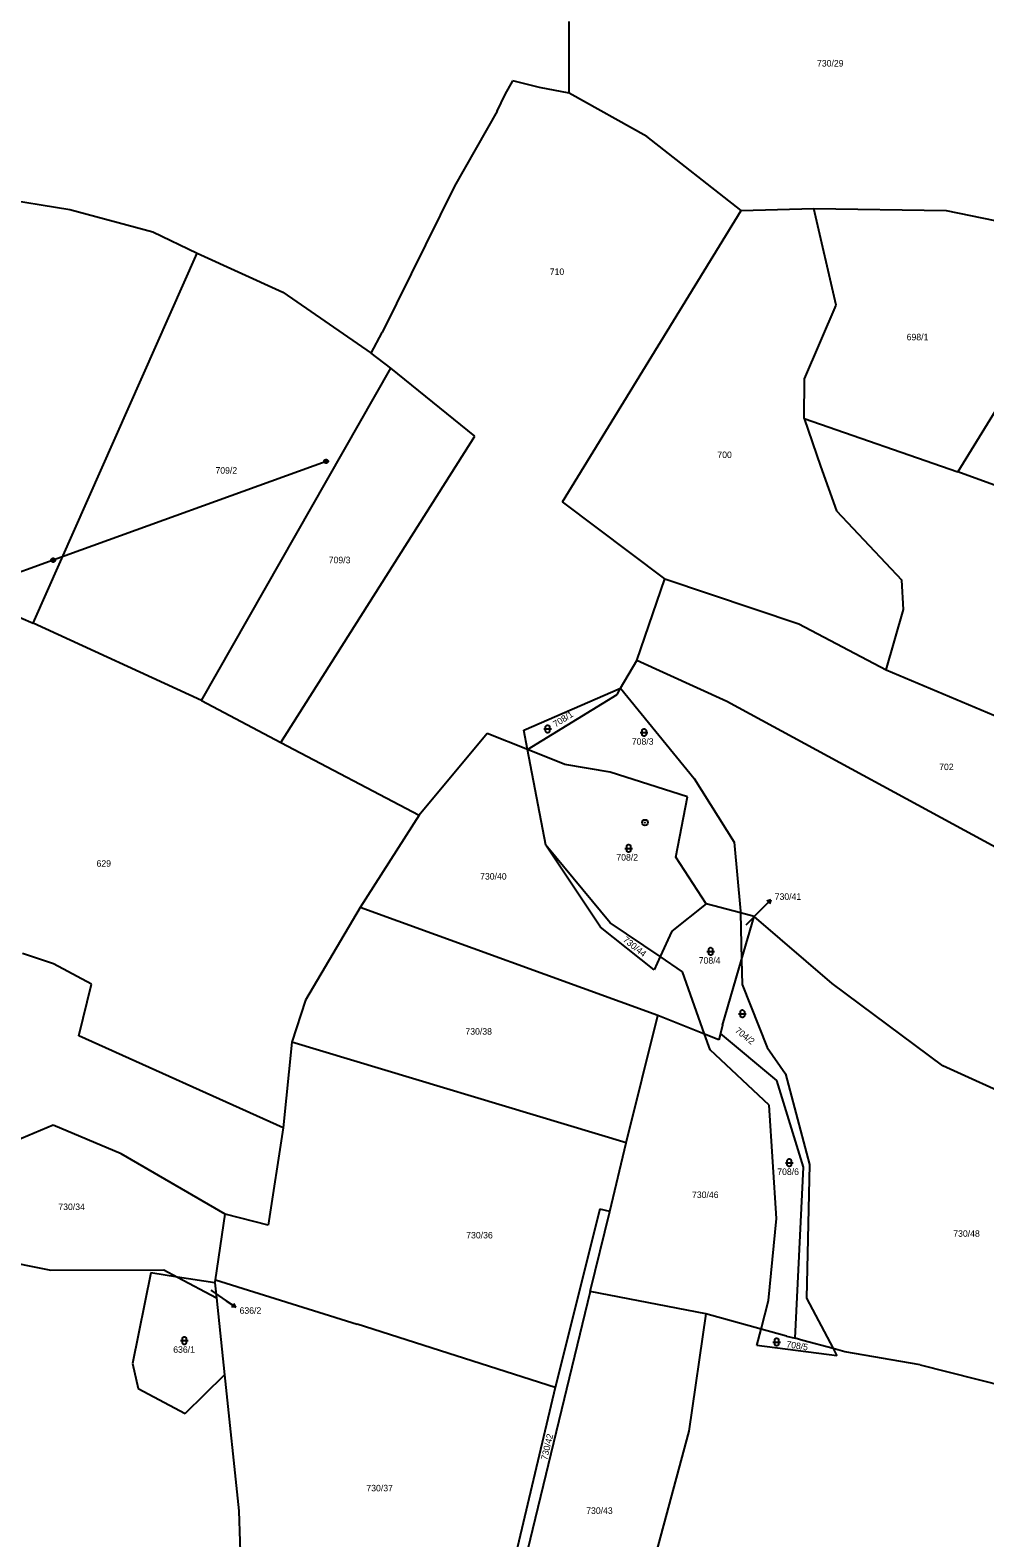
# Model space of a CAD drawing. Extents: x -795483 to -789093, y -1112258 to -1108741.
# Drawn here: x -790059 to -789808.8, y -1110584.2 to -1110189.2 of the extents above; entities that cross this region are included whole.
import ezdxf

# ---------------------------------------------------------------- set-up
doc = ezdxf.new("R2010")
doc.units = 0
for name, color, linetype in [('Komunikace', 7, 'Continuous'), ('Vrstva 1', 7, 'Continuous'), ('Vrstva 12', 7, 'Continuous'), ('Vrstva 14', 7, 'Continuous'), ('Vrstva 16', 7, 'Continuous'), ('Vrstva 23', 7, 'Continuous'), ('Vrstva 26', 7, 'Continuous'), ('Vrstva 28', 7, 'Continuous')]:
    doc.layers.add(name, color=color, linetype=linetype)

msp = doc.modelspace()

# ---------------------------------------------------------------- linework, layer by layer
at = {"layer": 'Komunikace'}
for p, q in [((-789871.35, -1110423.63), (-789866.96, -1110419.18)), ((-790011.61, -1110519.3), (-790007.59, -1110522.08))]:
    msp.add_line(p, q, dxfattribs=at)
at = {"layer": 'Vrstva 1'}
for p, q in [((-789917.71, -1110205.69), (-789917.71, -1110187)), ((-789936.59, -1110210.47), (-789934.53, -1110206.1)), ((-789934.53, -1110206.1), (-789932.49, -1110202.5)), ((-789925.52, -1110204.26), (-789932.49, -1110202.5)), ((-789917.71, -1110205.69), (-789925.52, -1110204.26)), ((-789897.36, -1110217.11), (-789917.71, -1110205.69)), ((-789936.59, -1110210.47), (-789947.74, -1110230.11)), ((-789872.65, -1110236.43), (-789897.36, -1110217.11)), ((-790074.81, -1110231.88), (-790048.65, -1110236.24)), ((-789947.74, -1110230.11), (-789966.71, -1110268.41)), ((-790048.65, -1110236.24), (-790026.85, -1110242.06)), ((-789919.48, -1110312.8), (-789872.65, -1110236.43)), ((-789872.65, -1110236.43), (-789853.59, -1110235.95)), ((-789853.59, -1110235.95), (-789818.91, -1110236.47)), ((-789847.74, -1110261.26), (-789853.59, -1110235.95)), ((-789818.91, -1110236.47), (-789798.56, -1110240.62)), ((-790026.85, -1110242.06), (-790015.22, -1110247.67)), ((-790058.2, -1110344.57), (-790015.22, -1110247.67)), ((-790015.22, -1110247.67), (-789992.8, -1110257.84)), ((-789992.8, -1110257.84), (-789969.62, -1110273.81)), ((-789856.04, -1110280.58), (-789847.74, -1110261.26)), ((-789969.62, -1110273.81), (-789966.71, -1110268.41)), ((-789964.43, -1110277.76), (-789969.62, -1110273.81)), ((-790014.12, -1110364.86), (-789964.43, -1110277.76)), ((-789942.42, -1110295.62), (-789964.43, -1110277.76)), ((-789856.15, -1110290.96), (-789856.04, -1110280.58)), ((-789800.43, -1110279.98), (-789815.86, -1110304.97)), ((-789856.15, -1110290.96), (-789815.86, -1110304.97)), ((-789856.15, -1110290.96), (-789851.89, -1110303.42)), ((-789993.31, -1110375.86), (-789942.42, -1110295.62)), ((-789851.89, -1110303.42), (-789847.63, -1110315.15)), ((-789711.23, -1110342.75), (-789815.86, -1110304.97)), ((-789892.69, -1110332.95), (-789919.48, -1110312.8)), ((-789847.63, -1110315.15), (-789830.5, -1110333.34)), ((-789899.96, -1110354.34), (-789892.69, -1110332.95)), ((-789892.69, -1110332.95), (-789857.49, -1110344.76)), ((-789830.08, -1110341.02), (-789830.5, -1110333.34)), ((-790074.54, -1110337.55), (-790058.2, -1110344.57)), ((-789834.65, -1110356.81), (-789830.08, -1110341.02)), ((-790014.12, -1110364.86), (-790058.2, -1110344.57)), ((-789857.49, -1110344.76), (-789834.65, -1110356.81)), ((-789904.26, -1110361.59), (-789899.96, -1110354.34)), ((-789876.39, -1110365.11), (-789899.96, -1110354.34)), ((-789834.65, -1110356.81), (-789765.21, -1110386.02)), ((-789929.61, -1110372.59), (-789904.26, -1110361.59)), ((-789928.64, -1110377.65), (-789905.15, -1110363.27)), ((-789905.15, -1110363.27), (-789904.26, -1110361.59)), ((-789904.26, -1110361.59), (-789884.96, -1110385.24)), ((-790014.12, -1110364.86), (-789993.31, -1110375.86)), ((-789774.34, -1110420.49), (-789876.39, -1110365.11)), ((-789993.31, -1110375.86), (-789957.06, -1110394.84)), ((-789939.2, -1110373.45), (-789957.06, -1110394.84)), ((-789928.64, -1110377.65), (-789939.2, -1110373.45)), ((-789928.64, -1110377.65), (-789929.61, -1110372.59)), ((-789918.86, -1110381.55), (-789928.64, -1110377.65)), ((-789923.85, -1110402.74), (-789928.64, -1110377.65)), ((-789907.02, -1110383.62), (-789918.86, -1110381.55)), ((-789886.67, -1110390.06), (-789907.02, -1110383.62)), ((-789884.96, -1110385.24), (-789874.49, -1110401.91)), ((-789889.79, -1110405.84), (-789886.67, -1110390.06)), ((-789957.06, -1110394.84), (-789972.53, -1110419.05)), ((-789909.51, -1110424.24), (-789923.85, -1110402.74)), ((-789906.99, -1110423.05), (-789923.85, -1110402.74)), ((-789874.49, -1110401.91), (-789872.83, -1110420.04)), ((-789881.79, -1110418.12), (-789889.79, -1110405.84)), ((-789972.53, -1110419.05), (-789986.86, -1110443.35)), ((-789894.46, -1110447.3), (-789972.53, -1110419.05)), ((-789881.79, -1110418.12), (-789890.82, -1110425.28)), ((-789872.82, -1110420.49), (-789881.79, -1110418.12)), ((-789893.9, -1110431.92), (-789906.99, -1110423.05)), ((-789872.83, -1110420.04), (-789872.82, -1110420.49)), ((-789872.82, -1110420.49), (-789872.53, -1110432.76)), ((-789869.23, -1110421.44), (-789872.82, -1110420.49)), ((-789872.53, -1110432.76), (-789869.23, -1110421.44)), ((-789848.82, -1110438.97), (-789869.23, -1110421.44)), ((-789895.49, -1110435.36), (-789909.51, -1110424.24)), ((-789890.82, -1110425.28), (-789893.9, -1110431.92)), ((-790052.9, -1110433.77), (-790061, -1110431.07)), ((-790042.94, -1110439.17), (-790052.9, -1110433.77)), ((-789893.9, -1110431.92), (-789895.49, -1110435.36)), ((-789888.06, -1110435.88), (-789893.9, -1110431.92)), ((-789877.53, -1110449.89), (-789872.53, -1110432.76)), ((-789872.53, -1110432.76), (-789872.38, -1110439.24)), ((-790046.26, -1110452.67), (-790042.94, -1110439.17)), ((-789882.25, -1110452.21), (-789888.06, -1110435.88)), ((-789819.75, -1110460.57), (-789848.82, -1110438.97)), ((-789872.38, -1110439.24), (-789865.83, -1110455.76)), ((-789986.86, -1110443.35), (-789990.39, -1110454.36)), ((-789902.77, -1110480.73), (-789894.46, -1110447.3)), ((-789882.25, -1110452.21), (-789894.46, -1110447.3)), ((-789877.53, -1110449.89), (-789878.06, -1110452.07)), ((-789992.69, -1110476.76), (-790046.26, -1110452.67)), ((-789990.39, -1110454.36), (-789992.69, -1110476.76)), ((-789902.77, -1110480.73), (-789990.39, -1110454.36)), ((-789878.47, -1110453.73), (-789882.25, -1110452.21)), ((-789880.77, -1110456.37), (-789882.25, -1110452.21)), ((-789878.06, -1110452.07), (-789878.47, -1110453.73)), ((-789863.31, -1110464.33), (-789878.06, -1110452.07)), ((-789865.31, -1110470.8), (-789880.77, -1110456.37)), ((-789865.83, -1110455.76), (-789861, -1110462.61)), ((-789861, -1110462.61), (-789854.76, -1110486.37)), ((-789794.21, -1110472.2), (-789819.75, -1110460.57)), ((-789856.32, -1110487.08), (-789863.31, -1110464.33)), ((-789863.39, -1110500.56), (-789865.31, -1110470.8)), ((-790052.96, -1110476.05), (-790071.46, -1110483.82)), ((-790035.13, -1110483.62), (-790052.96, -1110476.05)), ((-789992.69, -1110476.76), (-789996.63, -1110502.3)), ((-789907.03, -1110498.68), (-789902.77, -1110480.73)), ((-790007.9, -1110499.35), (-790035.13, -1110483.62)), ((-789854.76, -1110486.37), (-789855.53, -1110521.41)), ((-789858.47, -1110531.88), (-789856.32, -1110487.08)), ((-789909.73, -1110498.05), (-789921.36, -1110544.78)), ((-789907.03, -1110498.68), (-789909.73, -1110498.05)), ((-790010.39, -1110516.61), (-790007.9, -1110499.35)), ((-789996.63, -1110502.3), (-790007.9, -1110499.35)), ((-789912.22, -1110519.65), (-789907.03, -1110498.68)), ((-789865.45, -1110522.02), (-789863.39, -1110500.56)), ((-790076.78, -1110509.41), (-790053.58, -1110514.01)), ((-790053.58, -1110514.01), (-790024.01, -1110513.93)), ((-790024.01, -1110513.93), (-790020.37, -1110515.87)), ((-790027.38, -1110514.79), (-790032.18, -1110538.51)), ((-790020.37, -1110515.87), (-790027.38, -1110514.79)), ((-790020.37, -1110515.87), (-790010.21, -1110521.26)), ((-790010.62, -1110517.36), (-790020.37, -1110515.87)), ((-790010.62, -1110517.36), (-790010.39, -1110516.61)), ((-790010.62, -1110517.36), (-790010.21, -1110521.26)), ((-790010.39, -1110516.61), (-789973.27, -1110528.17)), ((-790010.21, -1110521.26), (-790008.08, -1110541.49)), ((-789912.22, -1110519.65), (-789936.34, -1110618.9)), ((-789881.9, -1110525.5), (-789912.22, -1110519.65)), ((-789867.42, -1110529.47), (-789865.45, -1110522.02)), ((-789855.53, -1110521.41), (-789848.52, -1110534.61)), ((-789881.9, -1110525.5), (-789886.39, -1110556.24)), ((-789867.42, -1110529.47), (-789881.9, -1110525.5)), ((-789921.36, -1110544.78), (-789973.27, -1110528.17)), ((-789868.57, -1110533.83), (-789867.42, -1110529.47)), ((-789860.72, -1110531.31), (-789867.42, -1110529.47)), ((-789847.53, -1110536.48), (-789868.57, -1110533.83)), ((-789860.72, -1110531.31), (-789858.47, -1110531.88)), ((-789856.51, -1110532.44), (-789858.47, -1110531.88)), ((-789848.52, -1110534.61), (-789856.51, -1110532.44)), ((-789845.45, -1110535.44), (-789848.52, -1110534.61)), ((-789848.52, -1110534.61), (-789847.53, -1110536.48)), ((-789825.68, -1110538.81), (-789845.45, -1110535.44)), ((-790032.18, -1110538.51), (-790030.73, -1110545.04)), ((-790018.36, -1110551.6), (-790008.08, -1110541.49)), ((-790008.08, -1110541.49), (-790004.31, -1110577.11)), ((-789825.68, -1110538.81), (-789803.28, -1110544.53)), ((-790030.73, -1110545.04), (-790018.36, -1110551.6)), ((-789921.36, -1110544.78), (-789938.6, -1110617.5)), ((-789886.39, -1110556.24), (-789900.38, -1110608.33)), ((-790004.31, -1110577.11), (-790003.41, -1110607.07))]:
    msp.add_line(p, q, dxfattribs=at)
at = {"layer": 'Vrstva 12'}
for p, q in [((-789981.43, -1110302.18), (-790052.98, -1110328.07)), ((-790052.98, -1110328.07), (-790135.56, -1110358.12))]:
    msp.add_line(p, q, dxfattribs=at)
at = {"layer": 'Vrstva 16'}
for p, q in [((-789866.96, -1110419.18), (-789864.85, -1110417.04)), ((-789864.85, -1110417.04), (-789865.91, -1110417.41)), ((-789864.85, -1110417.04), (-789865.2, -1110418.11)), ((-790007.59, -1110522.08), (-790005.12, -1110523.78)), ((-790005.12, -1110523.78), (-790006.23, -1110523.63)), ((-790005.12, -1110523.78), (-790005.66, -1110522.8))]:
    msp.add_line(p, q, dxfattribs=at)
at = {"layer": 'Vrstva 23'}
for p, q in [((-789923.89, -1110371.67), (-789923.79, -1110371.47)), ((-789923.89, -1110372.87), (-789923.89, -1110371.67)), ((-789923.79, -1110371.47), (-789923.69, -1110371.37)), ((-789923.69, -1110371.37), (-789923.49, -1110371.27)), ((-789923.49, -1110371.27), (-789923.29, -1110371.27)), ((-789923.29, -1110371.27), (-789923.09, -1110371.37)), ((-789923.09, -1110371.37), (-789922.99, -1110371.47)), ((-789922.99, -1110371.47), (-789922.89, -1110371.67)), ((-789922.89, -1110371.67), (-789922.89, -1110372.87)), ((-789924.39, -1110372.27), (-789922.39, -1110372.27)), ((-789923.79, -1110373.07), (-789923.89, -1110372.87)), ((-789923.69, -1110373.17), (-789923.79, -1110373.07)), ((-789923.49, -1110373.27), (-789923.69, -1110373.17)), ((-789923.29, -1110373.27), (-789923.49, -1110373.27)), ((-789923.09, -1110373.17), (-789923.29, -1110373.27)), ((-789922.99, -1110373.07), (-789923.09, -1110373.17)), ((-789922.89, -1110372.87), (-789922.99, -1110373.07)), ((-789899.08, -1110373.21), (-789897.08, -1110373.21)), ((-789898.58, -1110372.61), (-789898.48, -1110372.41)), ((-789898.58, -1110373.81), (-789898.58, -1110372.61)), ((-789898.48, -1110374.01), (-789898.58, -1110373.81)), ((-789898.48, -1110372.41), (-789898.38, -1110372.31)), ((-789898.38, -1110374.11), (-789898.48, -1110374.01)), ((-789898.38, -1110372.31), (-789898.18, -1110372.21)), ((-789898.18, -1110374.21), (-789898.38, -1110374.11)), ((-789898.18, -1110372.21), (-789897.98, -1110372.21)), ((-789897.98, -1110374.21), (-789898.18, -1110374.21)), ((-789897.98, -1110372.21), (-789897.78, -1110372.31)), ((-789897.78, -1110374.11), (-789897.98, -1110374.21)), ((-789897.78, -1110372.31), (-789897.68, -1110372.41)), ((-789897.68, -1110374.01), (-789897.78, -1110374.11)), ((-789897.68, -1110372.41), (-789897.58, -1110372.61)), ((-789897.58, -1110373.81), (-789897.68, -1110374.01)), ((-789897.58, -1110372.61), (-789897.58, -1110373.81)), ((-789903.15, -1110403.56), (-789901.15, -1110403.56)), ((-789902.65, -1110402.96), (-789902.55, -1110402.76)), ((-789902.65, -1110404.16), (-789902.65, -1110402.96)), ((-789902.55, -1110402.76), (-789902.45, -1110402.66)), ((-789902.45, -1110402.66), (-789902.25, -1110402.56)), ((-789902.25, -1110402.56), (-789902.05, -1110402.56)), ((-789902.05, -1110402.56), (-789901.85, -1110402.66)), ((-789901.85, -1110402.66), (-789901.75, -1110402.76)), ((-789901.75, -1110402.76), (-789901.65, -1110402.96)), ((-789901.65, -1110402.96), (-789901.65, -1110404.16)), ((-789902.55, -1110404.36), (-789902.65, -1110404.16)), ((-789902.45, -1110404.46), (-789902.55, -1110404.36)), ((-789902.25, -1110404.56), (-789902.45, -1110404.46)), ((-789902.05, -1110404.56), (-789902.25, -1110404.56)), ((-789901.85, -1110404.46), (-789902.05, -1110404.56)), ((-789901.75, -1110404.36), (-789901.85, -1110404.46)), ((-789901.65, -1110404.16), (-789901.75, -1110404.36)), ((-789881.62, -1110430.56), (-789879.62, -1110430.56)), ((-789881.12, -1110429.96), (-789881.02, -1110429.76)), ((-789881.12, -1110431.16), (-789881.12, -1110429.96)), ((-789881.02, -1110431.36), (-789881.12, -1110431.16)), ((-789881.02, -1110429.76), (-789880.92, -1110429.66)), ((-789880.92, -1110429.66), (-789880.72, -1110429.56)), ((-789880.72, -1110429.56), (-789880.52, -1110429.56)), ((-789880.52, -1110429.56), (-789880.32, -1110429.66)), ((-789880.32, -1110429.66), (-789880.22, -1110429.76)), ((-789880.22, -1110429.76), (-789880.12, -1110429.96)), ((-789880.12, -1110431.16), (-789880.22, -1110431.36)), ((-789880.12, -1110429.96), (-789880.12, -1110431.16)), ((-789880.92, -1110431.46), (-789881.02, -1110431.36)), ((-789880.72, -1110431.56), (-789880.92, -1110431.46)), ((-789880.52, -1110431.56), (-789880.72, -1110431.56)), ((-789880.32, -1110431.46), (-789880.52, -1110431.56)), ((-789880.22, -1110431.36), (-789880.32, -1110431.46)), ((-789873.31, -1110446.9), (-789871.31, -1110446.9)), ((-789872.81, -1110446.3), (-789872.71, -1110446.1)), ((-789872.81, -1110447.5), (-789872.81, -1110446.3)), ((-789872.71, -1110446.1), (-789872.61, -1110446)), ((-789872.61, -1110446), (-789872.41, -1110445.9)), ((-789872.41, -1110445.9), (-789872.21, -1110445.9)), ((-789872.21, -1110445.9), (-789872.01, -1110446)), ((-789872.01, -1110446), (-789871.91, -1110446.1)), ((-789871.91, -1110446.1), (-789871.81, -1110446.3)), ((-789871.81, -1110446.3), (-789871.81, -1110447.5)), ((-789872.71, -1110447.7), (-789872.81, -1110447.5)), ((-789872.61, -1110447.8), (-789872.71, -1110447.7)), ((-789872.41, -1110447.9), (-789872.61, -1110447.8)), ((-789872.21, -1110447.9), (-789872.41, -1110447.9)), ((-789872.01, -1110447.8), (-789872.21, -1110447.9)), ((-789871.91, -1110447.7), (-789872.01, -1110447.8)), ((-789871.81, -1110447.5), (-789871.91, -1110447.7)), ((-789861.05, -1110485.91), (-789859.05, -1110485.91)), ((-789860.55, -1110485.31), (-789860.45, -1110485.11)), ((-789860.55, -1110486.51), (-789860.55, -1110485.31)), ((-789860.45, -1110486.71), (-789860.55, -1110486.51)), ((-789860.45, -1110485.11), (-789860.35, -1110485.01)), ((-789860.35, -1110485.01), (-789860.15, -1110484.91)), ((-789860.15, -1110484.91), (-789859.95, -1110484.91)), ((-789859.95, -1110484.91), (-789859.75, -1110485.01)), ((-789859.75, -1110485.01), (-789859.65, -1110485.11)), ((-789859.65, -1110485.11), (-789859.55, -1110485.31)), ((-789859.55, -1110486.51), (-789859.65, -1110486.71)), ((-789859.55, -1110485.31), (-789859.55, -1110486.51)), ((-789860.35, -1110486.81), (-789860.45, -1110486.71)), ((-789860.15, -1110486.91), (-789860.35, -1110486.81)), ((-789859.95, -1110486.91), (-789860.15, -1110486.91)), ((-789859.75, -1110486.81), (-789859.95, -1110486.91)), ((-789859.65, -1110486.71), (-789859.75, -1110486.81)), ((-790019.61, -1110532.5), (-790017.61, -1110532.5)), ((-790019.11, -1110531.9), (-790019.01, -1110531.7)), ((-790019.11, -1110533.1), (-790019.11, -1110531.9)), ((-790019.01, -1110533.3), (-790019.11, -1110533.1)), ((-790019.01, -1110531.7), (-790018.91, -1110531.6)), ((-790018.91, -1110533.4), (-790019.01, -1110533.3)), ((-790018.91, -1110531.6), (-790018.71, -1110531.5)), ((-790018.71, -1110533.5), (-790018.91, -1110533.4)), ((-790018.71, -1110531.5), (-790018.51, -1110531.5)), ((-790018.51, -1110533.5), (-790018.71, -1110533.5)), ((-790018.51, -1110531.5), (-790018.31, -1110531.6)), ((-790018.31, -1110533.4), (-790018.51, -1110533.5)), ((-790018.31, -1110531.6), (-790018.21, -1110531.7)), ((-790018.21, -1110533.3), (-790018.31, -1110533.4)), ((-790018.21, -1110531.7), (-790018.11, -1110531.9)), ((-790018.11, -1110533.1), (-790018.21, -1110533.3)), ((-790018.11, -1110531.9), (-790018.11, -1110533.1)), ((-789864.36, -1110532.88), (-789862.36, -1110532.88)), ((-789863.86, -1110532.28), (-789863.76, -1110532.08)), ((-789863.86, -1110533.48), (-789863.86, -1110532.28)), ((-789863.76, -1110533.68), (-789863.86, -1110533.48)), ((-789863.76, -1110532.08), (-789863.66, -1110531.98)), ((-789863.66, -1110533.78), (-789863.76, -1110533.68)), ((-789863.66, -1110531.98), (-789863.46, -1110531.88)), ((-789863.46, -1110533.88), (-789863.66, -1110533.78)), ((-789863.46, -1110531.88), (-789863.26, -1110531.88)), ((-789863.26, -1110533.88), (-789863.46, -1110533.88)), ((-789863.26, -1110531.88), (-789863.06, -1110531.98)), ((-789863.06, -1110533.78), (-789863.26, -1110533.88)), ((-789863.06, -1110531.98), (-789862.96, -1110532.08)), ((-789862.96, -1110533.68), (-789863.06, -1110533.78)), ((-789862.96, -1110532.08), (-789862.86, -1110532.28)), ((-789862.86, -1110533.48), (-789862.96, -1110533.68)), ((-789862.86, -1110532.28), (-789862.86, -1110533.48))]:
    msp.add_line(p, q, dxfattribs=at)
at = {"layer": 'Vrstva 26'}
for p, q in [((-789981.93, -1110302.08), (-789981.83, -1110301.88)), ((-789981.93, -1110302.28), (-789981.93, -1110302.08)), ((-789981.83, -1110302.48), (-789981.93, -1110302.28)), ((-789981.83, -1110301.88), (-789981.73, -1110301.78)), ((-789981.73, -1110302.58), (-789981.83, -1110302.48)), ((-789981.73, -1110301.78), (-789981.53, -1110301.68)), ((-789981.73, -1110301.98), (-789981.73, -1110302.38)), ((-789981.73, -1110302.38), (-789981.53, -1110302.48)), ((-789981.53, -1110302.68), (-789981.73, -1110302.58)), ((-789981.53, -1110301.68), (-789981.33, -1110301.68)), ((-789981.53, -1110302.48), (-789981.53, -1110301.88)), ((-789981.53, -1110301.88), (-789981.33, -1110301.88)), ((-789981.33, -1110302.68), (-789981.53, -1110302.68)), ((-789981.33, -1110301.68), (-789981.13, -1110301.78)), ((-789981.33, -1110301.88), (-789981.33, -1110302.48)), ((-789981.33, -1110302.48), (-789981.13, -1110302.38)), ((-789981.13, -1110302.58), (-789981.33, -1110302.68)), ((-789981.13, -1110301.78), (-789981.03, -1110301.88)), ((-789981.13, -1110302.38), (-789981.13, -1110301.98)), ((-789981.03, -1110302.48), (-789981.13, -1110302.58)), ((-789981.03, -1110301.88), (-789980.93, -1110302.08)), ((-789980.93, -1110302.28), (-789981.03, -1110302.48)), ((-789980.93, -1110302.08), (-789980.93, -1110302.28)), ((-790053.48, -1110327.97), (-790053.38, -1110327.77)), ((-790053.48, -1110328.17), (-790053.48, -1110327.97)), ((-790053.38, -1110328.37), (-790053.48, -1110328.17)), ((-790053.38, -1110327.77), (-790053.28, -1110327.67)), ((-790053.28, -1110328.47), (-790053.38, -1110328.37)), ((-790053.28, -1110327.67), (-790053.08, -1110327.57)), ((-790053.28, -1110327.87), (-790053.28, -1110328.27)), ((-790053.28, -1110328.27), (-790053.08, -1110328.37)), ((-790053.08, -1110328.57), (-790053.28, -1110328.47)), ((-790053.08, -1110327.57), (-790052.88, -1110327.57)), ((-790053.08, -1110328.37), (-790053.08, -1110327.77)), ((-790053.08, -1110327.77), (-790052.88, -1110327.77)), ((-790052.88, -1110328.57), (-790053.08, -1110328.57)), ((-790052.88, -1110327.57), (-790052.68, -1110327.67)), ((-790052.88, -1110327.77), (-790052.88, -1110328.37)), ((-790052.88, -1110328.37), (-790052.68, -1110328.27)), ((-790052.68, -1110328.47), (-790052.88, -1110328.57)), ((-790052.68, -1110327.67), (-790052.58, -1110327.77)), ((-790052.68, -1110328.27), (-790052.68, -1110327.87)), ((-790052.58, -1110328.37), (-790052.68, -1110328.47)), ((-790052.58, -1110327.77), (-790052.48, -1110327.97)), ((-790052.48, -1110328.17), (-790052.58, -1110328.37)), ((-790052.48, -1110327.97), (-790052.48, -1110328.17))]:
    msp.add_line(p, q, dxfattribs=at)
at = {"layer": 'Vrstva 28'}
for radius in [0.75, 0.01]:
    msp.add_circle((-789897.85, -1110396.82), radius, dxfattribs=at)

# ---------------------------------------------------------------- texts
at = {"layer": 'Vrstva 14'}
for s, height, p in [('730/29', 1.7, (-789852.76, -1110198.76)), ('710', 1.7, (-789922.82, -1110253.36)), ('698/1', 1.7, (-789829.26, -1110270.47)), ('700', 1.7, (-789878.88, -1110301.31)), ('709/2', 1.7, (-790010.44, -1110305.4)), ('709/3', 1.7, (-789980.75, -1110328.87)), ('708/3', 1.7, (-789901.3, -1110376.41)), ('702', 1.7, (-789820.74, -1110383.06)), ('629', 1.7, (-790041.61, -1110408.37)), ('708/2', 1.7, (-789905.36, -1110406.76)), ('730/40', 1.7, (-789941.07, -1110411.74)), ('730/41', 0.1, (-789871.35, -1110423.63)), ('708/4', 1.7, (-789883.76, -1110433.76)), ('730/38', 1.7, (-789944.92, -1110452.36)), ('730/46', 1.7, (-789885.53, -1110495.15)), ('730/34', 1.7, (-790051.62, -1110498.3)), ('730/36', 1.7, (-789944.71, -1110505.74)), ('730/48', 1.7, (-789817.05, -1110505.31)), ('636/2', 0.1, (-790011.61, -1110519.3)), ('636/1', 1.7, (-790021.51, -1110535.7)), ('730/37', 1.7, (-789970.88, -1110571.99)), ('730/43', 1.7, (-789913.26, -1110577.89))]:
    msp.add_text(s, height=height, dxfattribs=at).set_placement(p)
for s, rotation, p in [('708/1', 32.3807, (-789921.28, -1110371.93)), ('730/44', 321.6086, (-789903.79, -1110427.82)), ('704/2', 321.8334, (-789874.41, -1110451.57)), ('708/6', 0.2056, (-789863.18, -1110489.12)), ('708/5', 351.4693, (-789860.89, -1110534.25)), ('730/42', 76.5453, (-789923.49, -1110563.92))]:
    msp.add_text(s, height=1.7, rotation=rotation, dxfattribs=at).set_placement(p)
at = {"layer": 'Vrstva 16'}
for s, p in [('730/41', (-789863.85, -1110417.05)), ('636/2', (-790004.12, -1110525.48))]:
    msp.add_text(s, height=1.7, dxfattribs=at).set_placement(p)

doc.saveas('drawing.dxf')
